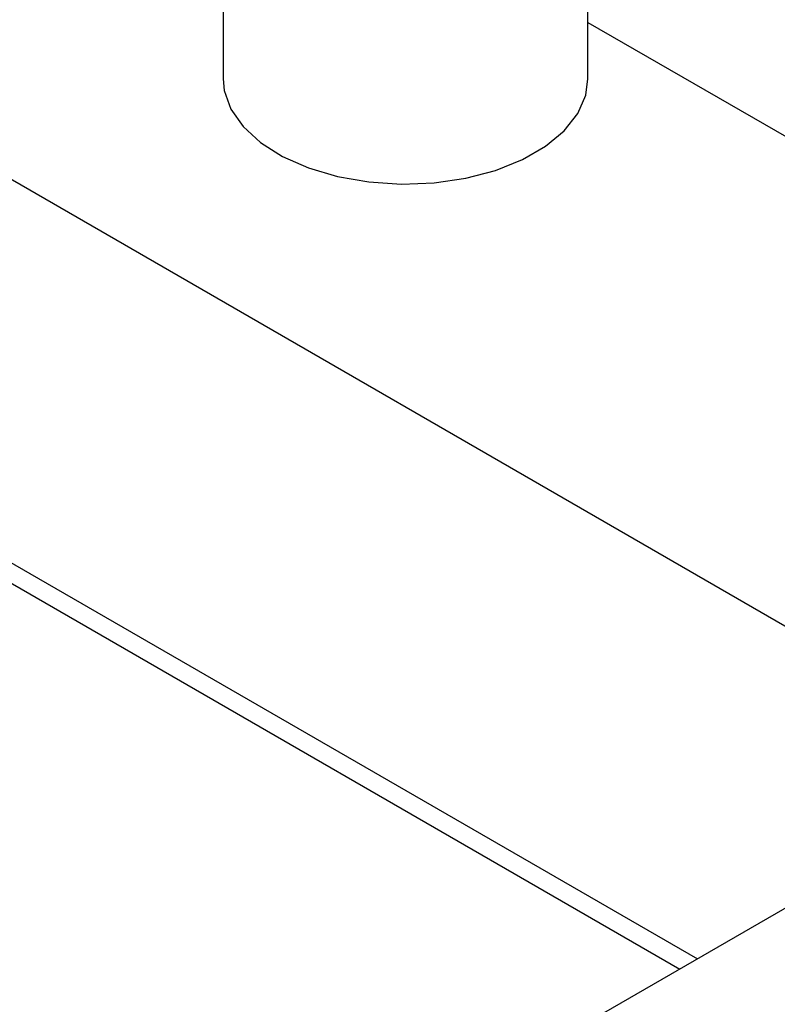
# Model space of a CAD drawing. Header units: inches. Extents: x 220 to 877, y 4 to 174.
# Tile 457 of 656: x 486.63 to 488.44, y 149.27 to 151.63. Entities that reach past the tile are written whole.
import ezdxf

# ---------------------------------------------------------------- set-up
doc = ezdxf.new("R2010")
doc.units = ezdxf.units.IN
doc.header["$LTSCALE"] = 0.5
doc.header["$MEASUREMENT"] = 0
doc.layers.add('DIE-M-S3', color=8, linetype='Continuous')
doc.layers.add('DSS-M-S', color=53, linetype='Continuous')

msp = doc.modelspace()

# ---------------------------------------------------------------- linework, layer by layer
at = {"layer": 'DIE-M-S3', "linetype": 'Continuous', "lineweight": 25}
for p, q in [((487.11389, 152.7036), (487.11389, 151.48941)), ((487.98889, 151.48941), (487.98889, 152.7036)), ((487.98889, 151.62464), (492.24041, 149.17028)), ((487.11389, 151.48941), (487.11664, 151.46113)), ((487.9835, 151.4499), (487.98889, 151.48941)), ((487.11664, 151.46113), (487.13237, 151.41677)), ((487.96434, 151.40599), (487.9835, 151.4499)), ((487.13237, 151.41677), (487.16157, 151.37474)), ((487.9319, 151.36476), (487.96434, 151.40599)), ((487.16157, 151.37474), (487.2033, 151.33641)), ((487.88723, 151.32754), (487.9319, 151.36476)), ((487.2033, 151.33641), (487.25622, 151.30298)), ((487.83177, 151.29553), (487.88723, 151.32754)), ((487.25622, 151.30298), (487.31862, 151.27555)), ((487.31862, 151.27555), (487.38851, 151.255)), ((487.7673, 151.26974), (487.83177, 151.29553)), ((487.38851, 151.255), (487.46363, 151.24198)), ((487.61983, 151.23995), (487.69589, 151.25102)), ((487.69589, 151.25102), (487.7673, 151.26974)), ((487.46363, 151.24198), (487.54157, 151.23691)), ((487.54157, 151.23691), (487.61983, 151.23995))]:
    msp.add_line(p, q, dxfattribs=at)
at = {"layer": 'DSS-M-S', "linetype": 'Continuous', "lineweight": 25}
for p, q in [((490.71569, 148.87487), (485.41239, 151.9364)), ((484.84621, 151.34479), (488.25126, 149.37909)), ((484.84404, 151.29705), (488.20883, 149.3546)), ((488.98328, 149.80168), (487.96505, 149.21387))]:
    msp.add_line(p, q, dxfattribs=at)

doc.saveas('drawing.dxf')
